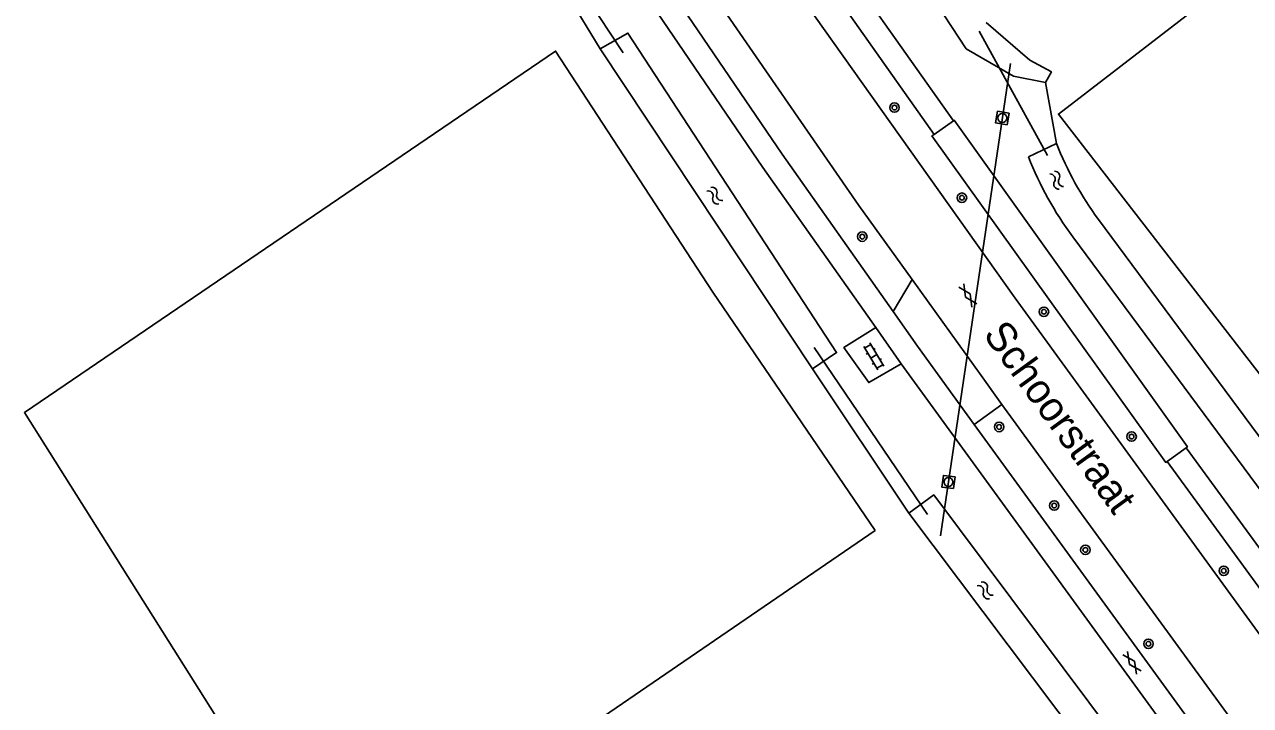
# Model space of a CAD drawing. Extents: x 136000 to 141014, y 402000 to 403500.
# Drawn here: x 137015.5 to 137119.1, y 403119.3 to 403176.9 of the extents above; entities that cross this region are included whole.
import ezdxf

# ---------------------------------------------------------------- set-up
doc = ezdxf.new("R2010")
doc.units = 0
for name, color, linetype in [('gg-afsc-draadraster', 7, 'Continuous'), ('gg-afsc-lijn draadraster', 7, 'Continuous'), ('gg-anno-openbare ruimte label', 7, 'Continuous'), ('gg-knt-bronhoudergrens', 7, 'Continuous'), ('gg-knt-verharding', 7, 'Continuous'), ('gg-kntw-bovenkant insteek waterloop', 7, 'Continuous'), ('gg-kwrk-duiker nz buis', 7, 'Continuous'), ('gt-grn-groengrens', 7, 'Continuous'), ('gt-symb-boom', 7, 'Continuous'), ('gt-symb-gesloten verharding', 7, 'Continuous'), ('gt-symb-klinker verharding', 7, 'Continuous'), ('gt-symb-rioolschacht', 7, 'Continuous'), ('gt-symb-watersymbool', 7, 'Continuous')]:
    doc.layers.add(name, color=color, linetype=linetype)

# ---------------------------------------------------------------- blocks, each defined once
blk = doc.blocks.new('gt0-WA')
at = {"layer": 'gt-symb-watersymbool'}
for centre, start, end in [((-0.32, 0.02), 28.0725, 151.9275), ((0.43, 0.42), 208.0725, 331.9275), ((-0.32, -0.43), 28.0725, 151.9275), ((0.43, -0.03), 208.0725, 331.9275)]:
    blk.add_arc(centre, 0.425, start, end, dxfattribs=at)
blk = doc.blocks.new('gt0-BOOM')
at = {"layer": 'gt-symb-boom'}
for radius in [0.4, 0.2]:
    blk.add_circle((0, 0), radius, dxfattribs=at)
blk = doc.blocks.new('gt0-RS')
at = {"layer": 'gt-symb-rioolschacht'}
blk.add_lwpolyline([(-0.5, -0.5), (0.5, -0.5), (0.5, 0.5), (-0.5, 0.5)], close=True, dxfattribs=at)
blk.add_circle((0, 0), 0.375, dxfattribs=at)
blk = doc.blocks.new('gt0-KL1')
at = {"layer": 'gt-symb-klinker verharding'}
for p, q in [((-1.15, 0.3), (1.15, 0.3)), ((-1, -0.3), (-1, 0.3)), ((-0.5, 0.3), (-0.5, 0.45)), ((0, -0.3), (0, 0.3)), ((0.5, 0.3), (0.5, 0.45)), ((1, -0.3), (1, 0.3)), ((-1.15, -0.3), (1.15, -0.3)), ((-0.5, -0.45), (-0.5, -0.3)), ((0.5, -0.45), (0.5, -0.3))]:
    blk.add_line(p, q, dxfattribs=at)
blk = doc.blocks.new('gt0-GESVH1')
at = {"layer": 'gt-symb-gesloten verharding'}
for p, q in [((-0.99, -0.26), (0.01, 0.24)), ((0.01, -0.26), (-0.99, 0.24)), ((0.01, 0.24), (1.01, -0.26)), ((1.01, 0.24), (0.01, -0.26))]:
    blk.add_line(p, q, dxfattribs=at)

msp = doc.modelspace()

# ---------------------------------------------------------------- linework, layer by layer
at = {"layer": 'gg-afsc-draadraster'}
msp.add_lwpolyline([(137281.83, 402933.32), (137274.29, 402941.39), (137248.5, 402975.65), (137215.03, 403021.29), (137187.77, 403056.88), (137148.09, 403110.86), (137102.84, 403169.33), (137235.4, 403271.46), (137250.02, 403281.72)], dxfattribs=at)
at = {"layer": 'gg-afsc-lijn draadraster'}
msp.add_lwpolyline([(137281.83, 402933.32), (137274.29, 402941.39), (137248.5, 402975.65), (137215.03, 403021.29), (137187.77, 403056.88), (137148.09, 403110.86), (137102.84, 403169.33), (137235.4, 403271.46), (137250.49, 403282.05)], dxfattribs=at)
at = {"layer": 'gg-knt-bronhoudergrens'}
msp.add_lwpolyline([(137087.35, 403134.13), (137041.53, 403102.74), (137015.47, 403144.09), (137060.35, 403174.66), (137073.64, 403154.29), (137087.35, 403134.13)], dxfattribs=at)
at = {"layer": 'gg-knt-verharding'}
for p, q in [((137092.35, 403167.61), (137093.97, 403168.76)), ((137088.88, 403152.63), (137090.47, 403155.36)), ((137096.31, 403147.22), (137090.47, 403155.36)), ((137089.55, 403148.22), (137087.4, 403151.28)), ((137098.06, 403144.79), (137096.31, 403147.22)), ((137095.73, 403143.1), (137093.96, 403145.53)), ((137098.06, 403144.79), (137095.73, 403143.1)), ((137113.64, 403141.13), (137112.04, 403139.97)), ((137113.64, 403141.13), (137127.73, 403121.76)), ((137126.13, 403120.59), (137112.04, 403139.97))]:
    msp.add_line(p, q, dxfattribs=at)
for points in [[(137064.53, 403204.2), (137082.24, 403177.64), (137099.19, 403153.76), (137147.87, 403086.78), (137180.44, 403043.1)], [(137074.8, 403196.69), (137085.93, 403180.17), (137093.97, 403168.76)], [(137092.35, 403167.61), (137084.3, 403179.04), (137073.15, 403195.57)], [(137090.47, 403155.36), (137085.99, 403161.6), (137073.21, 403180.11), (137071.57, 403182.57)], [(137088.88, 403152.63), (137079.49, 403165.95), (137069.27, 403181)], [(137067.64, 403179.86), (137077.86, 403164.82), (137087.4, 403151.28)], [(137093.97, 403168.76), (137094.04, 403168.81), (137113.74, 403141.21), (137113.64, 403141.13)], [(137112.04, 403139.97), (137111.91, 403139.88), (137092.16, 403167.48), (137092.35, 403167.61)], [(137093.96, 403145.53), (137090.93, 403149.71), (137088.88, 403152.63)], [(137089.55, 403148.22), (137086.82, 403146.63), (137084.72, 403149.59), (137087.4, 403151.28)], [(137171.23, 403036.85), (137143.7, 403073.74), (137089.55, 403148.22)], [(137178.71, 403035.15), (137144.29, 403081.31), (137098.06, 403144.79)], [(137172.86, 403037.94), (137145.3, 403074.89), (137095.73, 403143.1)]]:
    msp.add_lwpolyline(points, dxfattribs=at)
at = {"layer": 'gg-kntw-bovenkant insteek waterloop'}
for p, q in [((137064.13, 403174.84), (137082.06, 403147.79)), ((137100.32, 403165.71), (137102.68, 403166.85)), ((137106.22, 403160.42), (137189.56, 403047.87))]:
    msp.add_line(p, q, dxfattribs=at)
for points in [[(137095.05, 403174.86), (137050.2, 403243.17), (137049.95, 403243.62)], [(137096.74, 403177.07), (137100.44, 403173.88), (137102.25, 403172.89), (137101.75, 403172.01)], [(137064.13, 403174.84), (137066.46, 403176.18), (137084.09, 403149.17), (137082.06, 403147.79)], [(137101.75, 403172.01), (137099.06, 403172.55), (137095.05, 403174.86)], [(137189.56, 403047.87), (137187.39, 403046.41), (137104.05, 403158.95)], [(137090.19, 403135.58), (137092.31, 403137.13), (137170.82, 403032.1)], [(137168.76, 403030.86), (137136.3, 403074.33), (137090.19, 403135.58)]]:
    msp.add_lwpolyline(points, dxfattribs=at)
for centre, radius, start, end in [((137128.82, 403177.04), 28.05, 201.2859, 216.3371), ((137127.77, 403176.46), 29.48, 201.3713, 216.4296)]:
    msp.add_arc(centre, radius, start, end, dxfattribs=at)
at = {"layer": 'gg-kwrk-duiker nz buis'}
for p, q in [((137066.06, 403174.52), (137060.68, 403182.69)), ((137101.92, 403165.82), (137096.14, 403176.35)), ((137091.79, 403135.47), (137082.19, 403149.6))]:
    msp.add_line(p, q, dxfattribs=at)
msp.add_lwpolyline([(137098.78, 403173.6), (137093.55, 403138.23), (137092.88, 403133.69)], dxfattribs=at)
at = {"layer": 'gt-grn-groengrens'}
for p, q in [((137060.2, 403181.27), (137064.13, 403174.84)), ((137101.75, 403172.01), (137102.68, 403166.85)), ((137082.06, 403147.79), (137090.19, 403135.58))]:
    msp.add_line(p, q, dxfattribs=at)

# ---------------------------------------------------------------- block references
at = {"layer": 'gt-symb-boom'}
for p in [(137088.99, 403169.88), (137094.69, 403162.26), (137086.27, 403158.97), (137101.62, 403152.62), (137097.83, 403142.88), (137109.03, 403142.07), (137102.49, 403136.24), (137105.12, 403132.49), (137116.82, 403130.72), (137110.45, 403124.55)]:
    msp.add_blockref('gt0-BOOM', p, dxfattribs=at)
at = {"layer": 'gt-symb-gesloten verharding'}
for p, rotation in [((137095.19, 403154.01), -56.9929382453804), ((137109.06, 403122.93), 125.02487327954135)]:
    msp.add_blockref('gt0-GESVH1', p, dxfattribs=dict(at, rotation=rotation))
at = {"layer": 'gt-symb-klinker verharding', "rotation": -59.15409543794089}
msp.add_blockref('gt0-KL1', (137087.24, 403148.85), dxfattribs=at)
at = {"layer": 'gt-symb-rioolschacht'}
for p, rotation in [((137098.1, 403169), -99.72596567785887), ((137093.55, 403138.23), 82.46974665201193)]:
    msp.add_blockref('gt0-RS', p, dxfattribs=dict(at, rotation=rotation))
at = {"layer": 'gt-symb-watersymbool'}
for p, rotation in [((137102.73, 403163.69), 121.00306752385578), ((137073.84, 403162.39), 133.01389341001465), ((137096.7, 403129.02), 133.01389341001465)]:
    msp.add_blockref('gt0-WA', p, dxfattribs=dict(at, rotation=rotation))

# ---------------------------------------------------------------- texts
at = {"layer": 'gg-anno-openbare ruimte label'}
msp.add_text('Schoorstraat', height=2.5, rotation=306, dxfattribs=at).set_placement((137096.42, 403150.68))

doc.saveas('drawing.dxf')
